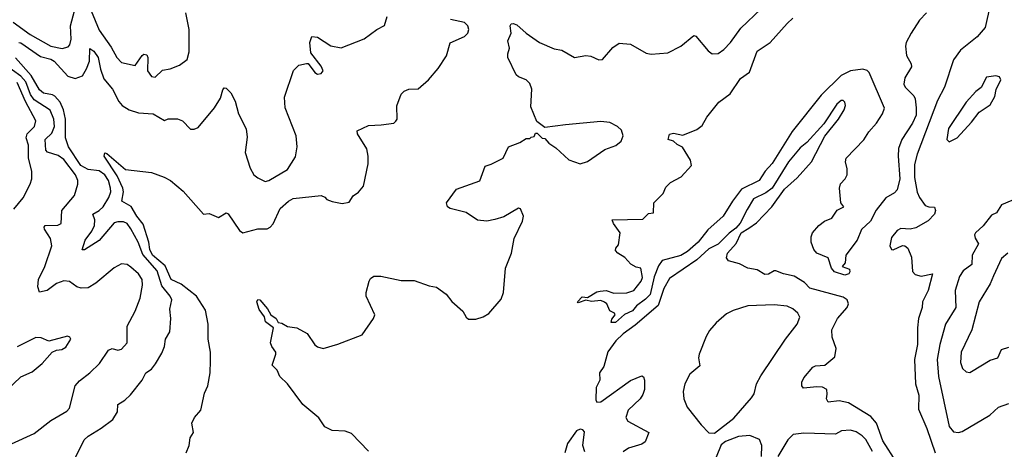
# Model space of a CAD drawing. Extents: x 1771496 to 1971148, y 471553 to 643630.
# Tile 360 of 656: x 1835368 to 1840650, y 583994 to 586297. Entities that reach past the tile are written whole.
import ezdxf

# ---------------------------------------------------------------- set-up
doc = ezdxf.new("R2010")
doc.units = 0

msp = doc.modelspace()

# ---------------------------------------------------------------- linework, layer by layer
at = {"layer": '0CON10XD'}
for points in [[(1835333, 586285), (1835425, 586217.4), (1835534.5, 586155), (1835596.1, 586143.9), (1835628.2, 586151.8), (1835637.1, 586162.9), (1835645, 586193.3), (1835640.6, 586265), (1835661.3, 586345)], [(1835750.8, 586345), (1835795, 586241.8), (1835859.7, 586149.7), (1835888.5, 586095), (1835915, 586068.1), (1835987.6, 586052.4), (1836025, 586106.2), (1836035, 586113.3), (1836049.5, 586109.5), (1836055.6, 586095.6), (1836054, 586024), (1836075, 585993.5), (1836095, 585990), (1836133.4, 586026.6), (1836176.1, 586033.9), (1836225.5, 586054.5), (1836266.2, 586083.8), (1836278, 586125), (1836278.1, 586245), (1836259.7, 586335)], [(1837240, 583985), (1837148.5, 584078.5), (1837115, 584090.8), (1837045, 584094.4), (1837005, 584114.3), (1836972.4, 584162.4), (1836888, 584235), (1836805, 584346.2), (1836764.2, 584384.2), (1836748.8, 584418.8), (1836723.3, 584445), (1836742.5, 584505), (1836742.5, 584515), (1836720, 584545), (1836713.3, 584565), (1836730, 584645), (1836687.7, 584677.7), (1836681.2, 584705), (1836653.6, 584743.6), (1836640.6, 584785), (1836645, 584797.5), (1836657.1, 584795), (1836697.3, 584747.3), (1836715, 584716), (1836744.4, 584695), (1836754.2, 584674.2), (1836775, 584670), (1836805, 584652.5), (1836855, 584645.6), (1836910, 584615), (1836951.2, 584555), (1836965, 584543.8), (1836995.9, 584534.1), (1837075, 584557.5), (1837205, 584607.5), (1837266.7, 584695), (1837273.3, 584715), (1837227.5, 584815), (1837227.5, 584835), (1837242.5, 584895), (1837250.7, 584909.3), (1837268.3, 584921.7), (1837305, 584922.5), (1837415, 584898.8), (1837485, 584898.8), (1837565, 584870), (1837605, 584863.3), (1837655.7, 584825.7), (1837687.1, 584787.1), (1837746.2, 584735), (1837762.7, 584702.7), (1837775, 584692), (1837815, 584692.2), (1837855.4, 584704.6), (1837885, 584722.9), (1837951.5, 584798.5), (1837963.1, 584835), (1837974.6, 584964.6), (1838007.1, 585045), (1838020.5, 585125), (1838065, 585216.7), (1838071.4, 585245), (1838055, 585283.3), (1838045, 585287.1), (1837965, 585241.5), (1837917, 585227), (1837875, 585216.5), (1837825, 585223.1), (1837763, 585263), (1837677.5, 585285), (1837662.5, 585295), (1837657.5, 585315), (1837711.7, 585388.3), (1837835.9, 585434.1), (1837865, 585512.5), (1837897.7, 585522.3), (1837962.5, 585555), (1837990, 585615), (1838051.7, 585638.3), (1838085, 585660), (1838105, 585660), (1838111.7, 585668.3), (1838128.3, 585671.7), (1838135, 585690), (1838145, 585690), (1838171.7, 585661.7), (1838185, 585660), (1838207.5, 585635), (1838245, 585611.2), (1838315, 585546), (1838375, 585524.2), (1838415, 585537.5), (1838508, 585602), (1838566.3, 585623.7), (1838595, 585646), (1838605.6, 585675), (1838596.5, 585705), (1838575.5, 585725), (1838535, 585746.3), (1838485, 585752.4), (1838297, 585733), (1838185, 585720), (1838141.7, 585751.7), (1838110.7, 585830.7), (1838116.2, 585925), (1838105.6, 585955), (1838085, 585975.6), (1838045, 585990.6), (1838031.8, 586001.8), (1837987.2, 586095), (1837986.1, 586115), (1837996.2, 586145), (1837986.7, 586185), (1838004.3, 586225.7), (1837999.4, 586265), (1838004, 586275), (1838015, 586277.7), (1838035, 586270.5), (1838085, 586225.6), (1838156.7, 586175), (1838235, 586141.1), (1838276.2, 586135), (1838345, 586095.6), (1838405, 586106.4), (1838431.7, 586101.7), (1838475, 586082), (1838495, 586083.3), (1838550.7, 586149.3), (1838585, 586172.5), (1838645, 586166), (1838728.3, 586118.3), (1838755, 586112.9), (1838845, 586120), (1838915.7, 586155), (1838985, 586213.3), (1838995, 586210), (1839061.3, 586131.3), (1839083.3, 586115), (1839115, 586116.9), (1839145, 586136.9), (1839181.8, 586175), (1839237.3, 586252.7), (1839345.5, 586355)], [(1840233.1, 586335), (1840195.3, 586295), (1840151.1, 586225), (1840124.3, 586175.7), (1840120, 586155), (1840126.2, 586105), (1840150.2, 586060.2), (1840152.2, 586045), (1840116.2, 585985), (1840112.2, 585952.2), (1840118.6, 585935), (1840165, 585889.2), (1840172.4, 585872.4), (1840177.6, 585825), (1840177.3, 585785), (1840157.8, 585742.2), (1840100.4, 585655), (1840082.7, 585607.3), (1840080.5, 585565), (1840090, 585445), (1840075.4, 585384.6), (1840061.1, 585368.9), (1840015, 585342.2), (1839963, 585277), (1839931.8, 585218.2), (1839885, 585173.3), (1839860.9, 585115), (1839800.8, 585035), (1839796.4, 584993.6), (1839780, 584975), (1839819.5, 584959.5), (1839822, 584945), (1839815.6, 584934.4), (1839795, 584927.1), (1839738.9, 584945), (1839723.3, 584965), (1839705, 585021.2), (1839644.2, 585045), (1839628.8, 585065), (1839613.8, 585105), (1839614, 585134), (1839621.4, 585155), (1839655.8, 585195), (1839685, 585218.1), (1839725.8, 585234.2), (1839753.6, 585276.4), (1839790, 585295), (1839772.5, 585315), (1839766.2, 585395), (1839771.7, 585418.3), (1839797.5, 585445), (1839807.5, 585465), (1839807.5, 585497.5), (1839798.8, 585535), (1839802.5, 585555), (1839896.9, 585653.1), (1839922.9, 585697.1), (1839965, 585743.3), (1839997.4, 585792.6), (1840007.3, 585822.7), (1839924.6, 586015), (1839914.4, 586025), (1839891.5, 586031.5), (1839825, 586023.2), (1839775, 585998.8), (1839667.1, 585892.9), (1839511.4, 585698.6), (1839405, 585525.7), (1839366.7, 585485), (1839335.2, 585435), (1839240.9, 585389.1), (1839192.2, 585325), (1839141.6, 585245), (1839059.7, 585170.3), (1839007.4, 585105), (1838950.8, 585055), (1838915, 585032.5), (1838815, 585006.7), (1838795, 584977.1), (1838771.4, 584918.6), (1838749.8, 584825), (1838725, 584798.5), (1838676.5, 584763.5), (1838655, 584737.3), (1838613.6, 584716.4), (1838564, 584675), (1838540.8, 584675), (1838545, 584691.2), (1838562.5, 584715), (1838560, 584725), (1838535, 584737.5), (1838517.5, 584775), (1838505, 584783.3), (1838485, 584791.2), (1838435, 584786.7), (1838405, 584793.3), (1838365, 584780), (1838360, 584785), (1838385, 584811.2), (1838415, 584807.5), (1838465, 584838.8), (1838483, 584843), (1838515, 584846), (1838555, 584831.2), (1838625, 584833.3), (1838662.5, 584845), (1838702.5, 584895), (1838710, 584915), (1838700, 584965), (1838675, 584970), (1838647, 584987), (1838615, 585023.3), (1838577.5, 585045), (1838565, 585060), (1838566.7, 585073.3), (1838580, 585090), (1838590, 585155), (1838553.3, 585205), (1838547.5, 585225), (1838711.7, 585228.3), (1838741.7, 585258.3), (1838768.3, 585261.7), (1838770, 585315), (1838820, 585365), (1838835, 585400), (1838860, 585425), (1838917.5, 585455), (1838972.5, 585515), (1838966.2, 585545), (1838923.9, 585613.9), (1838895, 585628), (1838875, 585646.2), (1838847.5, 585655), (1838855, 585683.3), (1838875, 585689.2), (1838925, 585678.6), (1839001.1, 585708.9), (1839029.8, 585730.2), (1839053.8, 585775), (1839118.6, 585855), (1839179.8, 585900.2), (1839235, 585982), (1839283, 586017), (1839325, 586128.6), (1839394.5, 586175.5), (1839485, 586277.5), (1839515, 586305.7)], [(1840574.4, 586375), (1840548.1, 586255), (1840504.4, 586205), (1840415.7, 586135), (1840378.1, 586081.9), (1840329.6, 585935), (1840292.7, 585865), (1840183.6, 585576.4), (1840169.2, 585520.8), (1840168.7, 585451.3), (1840183.2, 585373.2), (1840194.6, 585345), (1840225, 585301.5), (1840245, 585293.5), (1840275, 585292.5), (1840281.2, 585275), (1840276, 585255), (1840241.2, 585218.8), (1840175, 585182), (1840145, 585173.8), (1840095, 585178.2), (1840075, 585167.3), (1840045, 585129.2), (1840035.6, 585085.6), (1840045, 585066.2), (1840054.2, 585064.2), (1840105, 585086.2), (1840115.9, 585085.9), (1840132.7, 585072.7), (1840152, 585025), (1840157.5, 584947.5), (1840171.7, 584931.7), (1840205, 584922.7), (1840266, 584935), (1840242.7, 584845), (1840211.1, 584785), (1840210.5, 584755), (1840190.5, 584695), (1840183.8, 584645), (1840184.6, 584555.4), (1840168.2, 584475), (1840174.6, 584345), (1840191.5, 584285), (1840189.7, 584210.3), (1840235.2, 584105.2), (1840279.7, 583975)], [(1835364.2, 586175.8), (1835375, 586174.3), (1835480.5, 586100.5), (1835535, 586086), (1835553.1, 586075), (1835625.6, 585995.6), (1835665, 585981.8), (1835704.3, 585995.7), (1835726.3, 586033.7), (1835741.9, 586075), (1835745, 586143.3), (1835765, 586129.6), (1835789.2, 586095), (1835801.7, 586031.7), (1835819.8, 585979.8), (1835866.9, 585925), (1835899.8, 585859.8), (1835917.6, 585837.6), (1835956, 585815), (1836005, 585798.2), (1836085, 585792.7), (1836145, 585757.5), (1836165, 585765.6), (1836215, 585765.5), (1836240.8, 585755), (1836285, 585710), (1836305, 585710), (1836325, 585720), (1836412.5, 585825), (1836445, 585877.5), (1836457.7, 585922.3), (1836465, 585932.5), (1836475, 585931.2), (1836500, 585905), (1836525, 585860), (1836542.4, 585792.4), (1836582.6, 585712.6), (1836588.3, 585668.3), (1836578.4, 585585), (1836605, 585501.1), (1836625, 585466.5), (1836645, 585448.9), (1836685, 585430), (1836705, 585435.6), (1836805.7, 585495), (1836846.9, 585563.1), (1836856.7, 585615), (1836850.5, 585675), (1836792.9, 585825), (1836788.3, 585881.7), (1836836.2, 586025), (1836865, 586053.3), (1836907, 586063), (1836915, 586062.5), (1836951.2, 586015), (1836965, 586006.2), (1836985, 586008.8), (1836995.9, 586024.1), (1836985, 586048.8), (1836929.5, 586119.5), (1836924, 586176), (1836935, 586207.5), (1836965, 586204), (1837037.1, 586157.1), (1837093.6, 586146.4), (1837215.5, 586194.5), (1837283.3, 586245), (1837325, 586266.7), (1837339.2, 586315)], [(1836262, 583975), (1836276.7, 584015), (1836282.5, 584055), (1836300, 584085), (1836292, 584135), (1836306.2, 584165), (1836340, 584205), (1836360, 584295), (1836376.7, 584335), (1836389.2, 584405), (1836391.5, 584468.5), (1836391.2, 584515), (1836379.2, 584585), (1836380, 584665), (1836365, 584739.6), (1836317.4, 584815), (1836235, 584879.4), (1836181.1, 584905), (1836147.9, 584977.9), (1836080.4, 585035), (1836067.2, 585065), (1836061.5, 585105), (1836031.2, 585201.2), (1835995.8, 585245), (1835965.9, 585295.9), (1835916.9, 585325), (1835924.8, 585375), (1835921.9, 585395), (1835890.8, 585460.8), (1835821.1, 585565), (1835825, 585583.8), (1835835, 585580.8), (1835935, 585494), (1836075, 585478.8), (1836143.9, 585453.9), (1836176.7, 585435), (1836245, 585378.8), (1836354.2, 585254.2), (1836385, 585258.8), (1836435, 585236.7), (1836475, 585262), (1836486, 585256), (1836547.9, 585167.9), (1836565, 585155.6), (1836645, 585176.7), (1836695, 585176.9), (1836712, 585185), (1836727.2, 585202.8), (1836765.6, 585285), (1836809.4, 585325), (1836835, 585339.1), (1836985, 585355.8), (1837005, 585346.2), (1837015, 585334), (1837045, 585322.5), (1837097.7, 585312.3), (1837135, 585318.8), (1837157.3, 585352.7), (1837185, 585373.3), (1837212, 585405), (1837236.9, 585525), (1837238.5, 585565), (1837230, 585605), (1837180.8, 585685), (1837178, 585702), (1837238.9, 585731.1), (1837306.6, 585733.4), (1837375, 585743.3), (1837386.4, 585753.6), (1837392.5, 585765), (1837392, 585835), (1837415, 585898.8), (1837431.2, 585915), (1837455, 585925.8), (1837505, 585926.2), (1837561.2, 585975), (1837613.8, 586036.2), (1837657, 586103), (1837677, 586173), (1837755, 586208.1), (1837771.9, 586225), (1837777.8, 586245), (1837773.1, 586265), (1837755, 586282.5), (1837678.6, 586298.6)], [(1835650, 583915), (1835714.7, 584045.3), (1835735, 584065.6), (1835805, 584107.1), (1835868, 584155), (1835892, 584195), (1835894, 584235), (1835933, 584257), (1835963.2, 584286.8), (1836025.4, 584364.6), (1836044.4, 584405), (1836075, 584424.4), (1836097, 584453), (1836129.8, 584510.2), (1836144.7, 584545.3), (1836151.1, 584585), (1836173.1, 584625), (1836178.2, 584695), (1836173.5, 584745), (1836183.5, 584795), (1836175.6, 584815), (1836131.1, 584871.1), (1836105, 584951.6), (1836028.2, 585038.2), (1836004, 585105), (1835965, 585177.1), (1835945, 585205.3), (1835925, 585214.1), (1835895, 585214.7), (1835875, 585207.6), (1835795, 585113.2), (1835715, 585064.4), (1835703.1, 585063.1), (1835718.8, 585115), (1835755.5, 585164.5), (1835768.9, 585195), (1835771.7, 585225), (1835760.4, 585255), (1835795, 585274.8), (1835815.2, 585295), (1835846.5, 585345), (1835856.2, 585375), (1835855.7, 585395), (1835844.2, 585435), (1835825, 585465.3), (1835795, 585488.1), (1835735, 585494.6), (1835696.2, 585515), (1835630.6, 585615), (1835614.1, 585665), (1835613.4, 585765), (1835602.8, 585815), (1835585, 585854.7), (1835556.9, 585886.9), (1835544.3, 585894.3), (1835495, 585902.9), (1835475, 585920.9), (1835429, 585999), (1835345, 586092.5)], [(1835325, 584022.9), (1835445, 584079.2), (1835535, 584148.6), (1835621.7, 584198.3), (1835634.5, 584215.5), (1835666.2, 584335), (1835688.7, 584361.3), (1835744.4, 584405), (1835795.6, 584455), (1835845, 584525.7), (1835865, 584534.4), (1835895, 584525.7), (1835915, 584530.6), (1835944.3, 584565), (1835944.7, 584655), (1835987.3, 584735), (1836014.6, 584805), (1836026.6, 584875), (1836024.6, 584905), (1836005.4, 584935), (1835965, 584970.9), (1835945, 584984.5), (1835915, 584987.8), (1835875, 584968.1), (1835776.9, 584885), (1835735, 584860.4), (1835697.4, 584857.4), (1835675, 584865.8), (1835635, 584894.2), (1835605, 584898.1), (1835565, 584883.3), (1835514.7, 584845.3), (1835475, 584836), (1835465.9, 584865.9), (1835468.3, 584905), (1835503.3, 584975), (1835541.1, 585085), (1835533.9, 585125), (1835501.5, 585175), (1835498.6, 585185), (1835505, 585194), (1835573.6, 585196.4), (1835590.8, 585205), (1835594.4, 585275), (1835661.5, 585355), (1835680.4, 585415), (1835679.6, 585435), (1835667.1, 585465), (1835605, 585548.4), (1835575, 585568.6), (1835517.5, 585587.5), (1835507.6, 585597.6), (1835504.4, 585655.6), (1835541.3, 585688.7), (1835554.4, 585725), (1835550.9, 585765), (1835531.9, 585811.9), (1835445, 585868.1), (1835427, 585897), (1835400.3, 585965), (1835375, 585994.9), (1835285, 586059.6)], [(1835337.6, 585282.4), (1835387.4, 585342.6), (1835424.6, 585415.4), (1835432.5, 585445), (1835432.7, 585485), (1835414.6, 585555), (1835415.2, 585625.2), (1835402.7, 585665), (1835408.6, 585685), (1835447.8, 585725), (1835455.3, 585755), (1835398.5, 585858.5), (1835355, 585960.2)], [(1840355, 585643.3), (1840398, 585665), (1840475, 585748), (1840515, 585802), (1840575, 585840.8), (1840599.5, 585885), (1840606.8, 585923.2), (1840632, 585975), (1840625, 585991.2), (1840605, 585997.1), (1840555, 585988.9), (1840526.2, 585933.8), (1840497.3, 585912.7), (1840445, 585855.7), (1840351.1, 585715), (1840342, 585655), (1840355, 585643.3)], [(1840071.2, 583925), (1839999.1, 584039.1), (1839964.3, 584135), (1839935, 584170.9), (1839815, 584243.1), (1839765, 584253.8), (1839705, 584247.5), (1839695.6, 584265), (1839699.7, 584290.3), (1839698.8, 584315), (1839675, 584326.7), (1839645, 584330), (1839573, 584323), (1839564, 584335), (1839564.3, 584354.3), (1839575, 584377.5), (1839622.5, 584435), (1839637.9, 584442.1), (1839687.5, 584445), (1839740.4, 584489.6), (1839748.4, 584535), (1839726.4, 584595), (1839724.6, 584635), (1839755, 584695.6), (1839807.5, 584755), (1839814.4, 584775), (1839808.1, 584795), (1839785, 584810.8), (1839607.7, 584857.7), (1839579.3, 584889.3), (1839522.4, 584922.4), (1839465, 584935.6), (1839425, 584951.9), (1839415, 584951.9), (1839385, 584933.1), (1839365, 584931.3), (1839325, 584955.6), (1839275, 584965.6), (1839229.1, 584989.1), (1839170, 585005), (1839160.5, 585020.5), (1839165.7, 585045), (1839211.7, 585098.3), (1839238.8, 585155), (1839279.6, 585180.4), (1839320.8, 585209.2), (1839403.3, 585295), (1839470.7, 585389.3), (1839539.8, 585450.2), (1839616.5, 585535), (1839687.2, 585672.8), (1839760.8, 585765), (1839791.4, 585815), (1839798.1, 585838.1), (1839795.6, 585855.6), (1839785, 585863.8), (1839775, 585864), (1839751.4, 585845), (1839681.5, 585738.5), (1839590.8, 585639.2), (1839555, 585610), (1839493.1, 585535), (1839405.3, 585394.7), (1839370.6, 585369.4), (1839305, 585336.9), (1839270.8, 585280.8), (1839233.4, 585206.6), (1839210.9, 585179.1), (1839175, 585153.3), (1839115.2, 585094.8), (1839065, 585069.2), (1839000.3, 585009.7), (1838855, 584910.4), (1838823.8, 584856.2), (1838793.5, 584765), (1838670.3, 584659.7), (1838605, 584613.7), (1838566.9, 584575), (1838524, 584516), (1838502.1, 584437.9), (1838478.1, 584405), (1838480.4, 584365), (1838460.8, 584325), (1838459.1, 584259.1), (1838465, 584247.5), (1838485, 584248.5), (1838645, 584364), (1838705, 584388.8), (1838715, 584382.5), (1838720, 584365), (1838719.2, 584315), (1838711.7, 584288.3), (1838696.2, 584265), (1838632, 584205), (1838619.2, 584165), (1838630, 584145), (1838743.8, 584085), (1838724, 584035), (1838705, 584021.1), (1838635, 584001.1), (1838605, 583981.4)], [(1840815, 585379.6), (1840635, 585304.3), (1840608.3, 585261.7), (1840581.1, 585248.9), (1840537, 585193), (1840496.2, 585155), (1840491.2, 585145), (1840493.6, 585126.4), (1840512.7, 585095), (1840478.8, 585035), (1840475.3, 584985), (1840429.6, 584950.4), (1840409.8, 584920.2), (1840386.1, 584845), (1840390.7, 584755), (1840335.4, 584665), (1840304.3, 584555.7), (1840290.5, 584475), (1840297.6, 584385), (1840355, 584116.2), (1840377.5, 584087.5), (1840405, 584084.4), (1840425, 584090.5), (1840572, 584178), (1840619.2, 584220.8), (1840675, 584240.8)], [(1840668.5, 585045), (1840635, 585018), (1840592.2, 584925), (1840575, 584882), (1840515.3, 584784.7), (1840475.9, 584635), (1840418.2, 584515), (1840415, 584460), (1840426.8, 584426.8), (1840445, 584408.8), (1840465, 584406.2)], [(1839095, 584080.8), (1839198.5, 584161.5), (1839295, 584270.8), (1839307.8, 584292.2), (1839320.9, 584345), (1839345, 584387.5), (1839477.3, 584585), (1839538.5, 584665), (1839553, 584703), (1839542.9, 584725), (1839515, 584747.5), (1839485, 584761.8), (1839415, 584768), (1839275, 584762.9), (1839195, 584738.8), (1839160.1, 584719.9), (1839105, 584673.1), (1839068.6, 584631.4), (1839050.2, 584599.8), (1839012.5, 584505), (1839009.5, 584485), (1839017.3, 584442.7), (1838963, 584397), (1838936.6, 584345), (1838928, 584305), (1838931.8, 584265), (1838949.8, 584219.8), (1839023.5, 584125), (1839065, 584083.1), (1839095, 584080.8)], [(1835294.3, 584305.7), (1835375, 584382), (1835435, 584410), (1835488, 584455), (1835542.5, 584515), (1835565, 584526.7), (1835595, 584528.8), (1835615, 584541.2), (1835642.5, 584585), (1835637.5, 584595), (1835625, 584600), (1835525, 584573.8), (1835482.7, 584592.7), (1835455, 584594.2), (1835355, 584543.1)], [(1840465, 584406.2), (1840475, 584412), (1840575, 584471.9), (1840615.4, 584484.6), (1840635, 584528.6), (1840675, 584541.9)], [(1838400.7, 583980.7), (1838388.8, 584015), (1838397.6, 584087.6), (1838388.5, 584098.5), (1838375, 584101.5), (1838355, 584092.5), (1838306.7, 584025), (1838292, 583975)], [(1839347.8, 583955), (1839350.4, 584015), (1839336.5, 584046.5), (1839285, 584068.2), (1839225, 584062.9), (1839154.5, 584035.5), (1839131.7, 584018.3), (1839105, 583952.5)], [(1839942.8, 583982.8), (1839906.9, 584046.9), (1839887.2, 584067.2), (1839855, 584087.7), (1839825, 584097.5), (1839777.3, 584092.7), (1839745, 584075.3), (1839575, 584080.8), (1839516.9, 584073.1), (1839488.5, 584045), (1839435, 583955.8)]]:
    msp.add_lwpolyline(points, dxfattribs=at)

doc.saveas('drawing.dxf')
